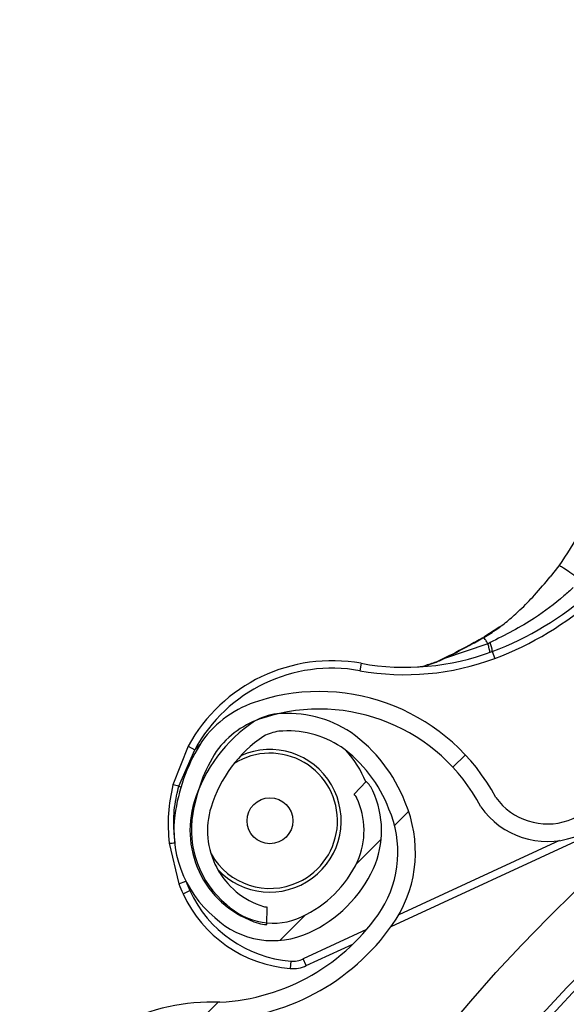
# Model space of a CAD drawing. Header units: inches. Extents: x 170 to 284, y 215 to 248.
# Tile 816 of 1056: x 235.5518 to 235.6271, y 224.9663 to 225.1018. Entities that reach past the tile are written whole.
import ezdxf

# ---------------------------------------------------------------- set-up
doc = ezdxf.new("R2010")
doc.units = ezdxf.units.IN
doc.header["$LTSCALE"] = 0.25
doc.header["$MEASUREMENT"] = 0
doc.layers.add('ANNOTATIONS', color=1, linetype='Continuous')
doc.layers.add('RH FRONT OF HOOD', color=7, linetype='Continuous')
doc.styles.add('ARIAL', font='arial.ttf', dxfattribs={"height": 0.09375})
doc.dimstyles.new('STANDARD$0', dxfattribs={"dimtxt": 0.09375, "dimasz": 0.09375, "dimexe": 0.03125, "dimexo": 0.046875, "dimgap": 0.09, "dimtad": 0, "dimtih": 1, "dimtoh": 1, "dimdec": 4, "dimzin": 0, "dimdsep": 46, "dimtxsty": 'ARIAL', "dimcen": 0.09, "dimadec": 0, "dimazin": 0, "dimtfac": 1, "dimtdec": 4, "dimtofl": 0, "dimtmove": 0, "dimatfit": 1, "dimfxl": 1, "dimtolj": 1, "dimtzin": 0, "dimarcsym": 0})
pattern_1 = [(45, (225.4196035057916, 218.4993357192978), (-0.03026527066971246, 0.03026527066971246), [])]

# ---------------------------------------------------------------- blocks, each defined once
blk = doc.blocks.new('*D82')
at = {"layer": 'ANNOTATIONS', "color": 0, "lineweight": -2, "transparency": 16777216}
for p, q in [((234.6227546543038, 225.3844004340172), (234.6227546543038, 225.4781504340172)), ((235.2524818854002, 225.2906504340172), (234.5915046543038, 225.2906504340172)), ((235.7837724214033, 225.2379811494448), (234.5915046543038, 225.2379811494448)), ((234.6227546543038, 225.1442311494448), (234.6227546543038, 225.0504811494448)), ((234.6227546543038, 225.0504811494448), (234.5290046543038, 225.0504811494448))]:
    blk.add_line(p, q, dxfattribs=at)
at = {"layer": 'ANNOTATIONS', "color": 0, "transparency": 16777216}
for points in [[(234.6071296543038, 225.3844004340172), (234.6383796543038, 225.3844004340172), (234.6227546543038, 225.2906504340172)], [(234.6071296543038, 225.1442311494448), (234.6383796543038, 225.1442311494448), (234.6227546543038, 225.2379811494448)]]:
    blk.add_solid(points, dxfattribs=at)
at = {"layer": 'defpoints', "color": 0, "transparency": 16777216}
for p in [(235.2993568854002, 225.2906504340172), (234.6227546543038, 225.2379811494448), (235.8306474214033, 225.2379811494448)]:
    blk.add_point(p, dxfattribs=at)
at = {"layer": 'ANNOTATIONS', "color": 0, "transparency": 16777216, "insert": (234.27510202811, 225.0504811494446), "char_height": 0.09375, "attachment_point": 5, "style": 'ARIAL'}
blk.add_mtext('\\A1;2 5/8"', dxfattribs=at)

msp = doc.modelspace()

# ---------------------------------------------------------------- hatches: boundary and pattern name
at = {"layer": 'RH FRONT OF HOOD'}
h = msp.add_hatch(dxfattribs=at)
h.set_pattern_fill('ANSI31', color=256, scale=0.34241245, angle=2.8e-322, style=0)
h.set_pattern_definition([(45, (225.4529552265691, 218.4993357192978), (-0.03026527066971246, 0.03026527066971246), [])])
edge = h.paths.add_edge_path(flags=0)
edge.add_arc((235.7395956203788, 224.3915581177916), 0.021400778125, 89.9999999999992, 390.52248781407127, ccw=False)
edge.add_line((235.7395956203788, 224.4129588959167), (235.8123582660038, 224.4129588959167))
edge.add_arc((235.8123582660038, 224.8238538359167), 0.4108949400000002, 270, 450.0000000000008)
edge.add_line((235.8123582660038, 225.2347487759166), (235.3287006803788, 225.2347487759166))
edge.add_arc((235.3287006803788, 225.2390289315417), 0.004280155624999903, 180.0000000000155, 269.9999999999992, ccw=False)
edge.add_line((235.3244205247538, 225.2390289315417), (235.3244205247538, 225.2818304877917))
edge.add_arc((235.3287006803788, 225.2818304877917), 0.004280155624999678, 360, 540, ccw=False)
edge.add_line((235.3329808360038, 225.2818304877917), (235.3329808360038, 225.2390289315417))
edge.add_line((235.3329808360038, 225.2390289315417), (235.3297484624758, 225.2390289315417))
edge.add_line((235.3297484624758, 225.2390289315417), (235.3297484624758, 225.2818304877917))
edge.add_arc((235.3287006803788, 225.2818304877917), 0.001047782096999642, 360, 540.0000000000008)
edge.add_line((235.3276528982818, 225.2818304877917), (235.3276528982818, 225.2390289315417))
edge.add_arc((235.3287006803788, 225.2390289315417), 0.001047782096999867, 180, 270)
edge.add_line((235.3287006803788, 225.2379811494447), (235.8123582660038, 225.2379811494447))
edge.add_arc((235.8123582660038, 224.8238538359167), 0.4141273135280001, 269.9999999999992, 450, ccw=False)
edge.add_line((235.8123582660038, 224.4097265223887), (235.7395956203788, 224.4097265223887))
edge.add_arc((235.7395956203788, 224.3915581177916), 0.018168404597, 450.0000000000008, 750.5224878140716)
edge.add_arc((235.754343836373, 224.4002532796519), 0.001047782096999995, 390.5224878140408, 495.0000000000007)
edge.add_line((235.753602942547, 224.4009941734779), (235.7449077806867, 224.3922990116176))
edge.add_line((235.7449077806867, 224.3922990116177), (235.7426221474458, 224.3945846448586))
edge.add_line((235.7426221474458, 224.3945846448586), (235.751317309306, 224.4032798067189))
edge.add_arc((235.754343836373, 224.4002532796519), 0.004280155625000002, 390.522487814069, 495.0000000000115, ccw=False)
h = msp.add_hatch(dxfattribs=at)
h.set_pattern_fill('ANSI31', color=256, scale=0.34241245, style=0)
h.set_pattern_definition(pattern_1)
edge = h.paths.add_edge_path(flags=0)
edge.add_line((235.7790065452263, 225.2304686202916), (235.4365940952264, 225.2304686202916))
edge.add_line((235.4365940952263, 225.2304686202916), (235.4365940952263, 225.2347487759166))
edge.add_line((235.4365940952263, 225.2347487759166), (235.7790065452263, 225.2347487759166))
edge.add_arc((235.7790065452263, 224.8238538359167), 0.4108949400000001, 269.9999999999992, 450, ccw=False)
edge.add_line((235.7790065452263, 224.4129588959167), (235.7062438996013, 224.4129588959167))
edge.add_line((235.7062438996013, 224.4129588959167), (235.7062438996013, 224.4172390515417))
edge.add_line((235.7062438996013, 224.4172390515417), (235.7790065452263, 224.4172390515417))
edge.add_arc((235.7790065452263, 224.8238538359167), 0.406614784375, 270, 450.0000000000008)
h = msp.add_hatch(dxfattribs=at)
h.set_pattern_fill('ANSI31', color=256, scale=0.34241245, angle=2.8e-322, style=0)
h.set_pattern_definition(pattern_1)
edge = h.paths.add_edge_path(flags=0)
edge.add_line((235.3081894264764, 225.2304686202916), (235.6078328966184, 225.2304686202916))
edge.add_line((235.6078328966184, 225.2304686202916), (235.6078328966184, 225.2219083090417))
edge.add_line((235.6078328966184, 225.2219083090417), (235.3081894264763, 225.2219083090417))
edge.add_arc((235.3081894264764, 225.2133479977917), 0.00856031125, 450.0000000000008, 540.0000000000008)
edge.add_line((235.2996291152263, 225.2133479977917), (235.2996291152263, 225.0592623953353))
edge.add_line((235.2996291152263, 225.0592623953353), (235.2910688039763, 225.0592623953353))
edge.add_line((235.2910688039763, 225.0592623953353), (235.2910688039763, 225.2133479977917))
edge.add_arc((235.3081894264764, 225.2133479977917), 0.0171206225, 450, 540, ccw=False)
h = msp.add_hatch(dxfattribs=at)
h.set_pattern_fill('ANSI31', color=256, scale=0.34241245, angle=2.8e-322, style=0)
h.set_pattern_definition(pattern_1)
edge = h.paths.add_edge_path(flags=0)
edge.add_arc((235.596733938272, 224.9939066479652), 0.001712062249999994, 384.7692737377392, 406.9796940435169)
edge.add_line((235.5979020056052, 224.9951583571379), (235.5995489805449, 224.9969232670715))
edge.add_arc((235.596733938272, 224.9939066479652), 0.004126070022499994, 384.76927373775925, 406.97969404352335, ccw=False)
edge.add_arc((235.5886502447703, 224.9901767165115), 0.01302879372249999, 336.2454411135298, 384.7692737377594, ccw=False)
edge.add_arc((235.5840109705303, 224.9927121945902), 0.01830194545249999, 294.76927373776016, 334.8306467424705, ccw=False)
edge.add_arc((235.5867510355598, 224.9867737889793), 0.01176186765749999, 226.9101314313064, 294.76927373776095, ccw=False)
edge.add_arc((235.5887435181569, 224.9902197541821), 0.01566536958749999, 170.0263417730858, 230.2000735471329, ccw=False)
edge.add_arc((235.5983070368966, 224.9888627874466), 0.02532140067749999, 507.6235219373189, 530.7502070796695, ccw=False)
edge.add_arc((235.5891097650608, 224.9935941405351), 0.01504902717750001, 466.9249921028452, 504.08392337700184, ccw=False)
edge.add_arc((235.5931047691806, 224.9817485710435), 0.02754708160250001, 388.07777688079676, 467.701847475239, ccw=False)
edge.add_arc((235.6245119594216, 224.9998227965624), 0.008748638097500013, 215.7278926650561, 362.7107059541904)
edge.add_arc((235.6894494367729, 225.0079139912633), 0.05672062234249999, 114.33990946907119, 187.7791734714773, ccw=False)
edge.add_arc((235.7568731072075, 224.8646505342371), 0.2150521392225, 458.19530130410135, 474.9753273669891, ccw=False)
edge.add_arc((235.729325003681, 225.0488261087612), 0.02884824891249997, 399.92811720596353, 456.1830305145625, ccw=False)
edge.add_arc((235.7715941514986, 225.0874112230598), 0.0284373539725, 224.8898676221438, 278.4883413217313)
edge.add_arc((235.7731807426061, 225.0740018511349), 0.01494630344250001, 280.0607145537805, 335.3164658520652)
edge.add_arc((235.7700983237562, 225.0763506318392), 0.0187470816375, 332.7271482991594, 366.2088897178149)
edge.add_arc((235.7754146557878, 225.0763524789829), 0.0134739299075, 368.6468311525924, 407.0429194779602)
edge.add_arc((235.7807123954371, 225.0816252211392), 0.006011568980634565, 409.7518063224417, 430.4868473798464)
edge.add_arc((235.7782240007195, 225.0696918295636), 0.01816498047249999, 435.6685338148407, 474.7692737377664)
edge.add_arc((235.7751970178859, 225.0762520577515), 0.01094007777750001, 474.7692737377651, 564.7692737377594)
edge.add_arc((235.7669578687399, 225.0724503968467), 0.001866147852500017, 204.7692737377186, 220.4115201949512)
edge.add_line((235.7655369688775, 225.071240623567), (235.7636989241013, 225.0696756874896))
edge.add_arc((235.7669578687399, 225.0724503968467), 0.004280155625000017, 204.769273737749, 220.4115201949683, ccw=False)
edge.add_arc((235.7751970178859, 225.0762520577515), 0.01335408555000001, 114.76927373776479, 204.7692737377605, ccw=False)
edge.add_arc((235.7782240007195, 225.0696918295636), 0.020578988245, 435.38063204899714, 474.7692737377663, ccw=False)
edge.add_arc((235.7807123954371, 225.0816252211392), 0.008425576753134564, 409.34694092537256, 431.2689846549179, ccw=False)
edge.add_arc((235.7754146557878, 225.0763524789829), 0.01588793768, 368.45957599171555, 407.2398544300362, ccw=False)
edge.add_arc((235.7700983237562, 225.0763506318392), 0.02116108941, 332.8738045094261, 366.34644547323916, ccw=False)
edge.add_arc((235.7731807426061, 225.0740018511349), 0.01736031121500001, 279.9495218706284, 335.13512706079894, ccw=False)
edge.add_arc((235.7715941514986, 225.0874112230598), 0.030851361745, 224.687431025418, 278.5488113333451, ccw=False)
edge.add_arc((235.729325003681, 225.0488261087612), 0.02643424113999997, 399.7109832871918, 456.0928868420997)
edge.add_arc((235.7568731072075, 224.8646505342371), 0.21263813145, 458.2069421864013, 474.9789632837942)
edge.add_arc((235.6894494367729, 225.0079139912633), 0.05430661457, 474.3259003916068, 547.8838086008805)
edge.add_arc((235.6245119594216, 224.9998227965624), 0.01116264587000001, 214.8303126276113, 363.29836093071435, ccw=False)
edge.add_arc((235.5931047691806, 224.9817485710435), 0.02513307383, 387.7406739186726, 467.7399315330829)
edge.add_arc((235.5891097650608, 224.9935941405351), 0.01263501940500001, 466.8523210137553, 503.7519705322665)
edge.add_arc((235.5983070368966, 224.9888627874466), 0.022907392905, 507.8135800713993, 530.7889889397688)
edge.add_arc((235.5887435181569, 224.9902197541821), 0.01325136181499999, 529.9615141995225, 590.5045235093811)
edge.add_arc((235.5867510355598, 224.9867737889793), 0.009347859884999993, 226.49179786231, 294.7692737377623)
edge.add_arc((235.5840109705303, 224.9927121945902), 0.01588793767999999, 294.7692737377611, 334.7214526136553)
edge.add_arc((235.5886502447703, 224.9901767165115), 0.01061478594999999, 336.4037750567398, 384.7692737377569)
h = msp.add_hatch(dxfattribs=at)
h.set_pattern_fill('ANSI32', color=256, scale=0.34241245, angle=2.8e-322, style=0)
h.set_pattern_definition([(45, (225.4196035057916, 218.4993357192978), (-0.09079581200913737, 0.09079581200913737), []), (45, (225.4801340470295, 218.4993357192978), (-0.09079581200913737, 0.09079581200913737), [])])
edge = h.paths.add_edge_path(flags=0)
edge.add_arc((235.7790065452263, 224.8238538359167), 0.2182879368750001, 180, 540, ccw=False)
edge = h.paths.add_edge_path(flags=0)
edge.add_arc((235.7790065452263, 224.8238538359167), 0.2097276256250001, 180, 540, ccw=False)
h = msp.add_hatch(dxfattribs=at)
h.set_pattern_fill('ANSI31', color=256, scale=0.34241245, angle=2.8e-322, style=0)
h.set_pattern_definition(pattern_1)
edge = h.paths.add_edge_path(flags=0)
edge.add_arc((235.5307585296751, 224.8023513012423), 0.001712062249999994, 432.8696093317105, 455.0800296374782)
edge.add_line((235.5306069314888, 224.8040566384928), (235.5303931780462, 224.8064611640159))
edge.add_arc((235.5307585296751, 224.8023513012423), 0.004126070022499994, 432.8696093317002, 455.08002963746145, ccw=False)
edge.add_arc((235.5281362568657, 224.793843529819), 0.01302879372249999, 384.3457767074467, 432.8696093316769, ccw=False)
edge.add_arc((235.5231508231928, 224.7920837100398), 0.01830194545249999, 342.8696093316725, 382.9309823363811, ccw=False)
edge.add_arc((235.5294007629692, 224.7901573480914), 0.01176186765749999, 275.0104670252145, 342.86960933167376, ccw=False)
edge.add_arc((235.5281665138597, 224.7939416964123), 0.01566536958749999, 218.1266773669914, 278.30040914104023, ccw=False)
edge.add_arc((235.5355633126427, 224.800153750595), 0.02532140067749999, 195.7238575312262, 218.8505426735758, ccw=False)
edge.add_arc((235.5258994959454, 224.7964678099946), 0.01504902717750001, 155.0253276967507, 192.1842589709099, ccw=False)
edge.add_arc((235.5373843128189, 224.7915305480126), 0.02754708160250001, 436.1781124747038, 515.802183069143, ccw=False)
edge.add_arc((235.5449059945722, 224.8269778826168), 0.008748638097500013, 263.8282282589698, 410.8110415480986)
edge.add_arc((235.5822506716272, 224.8807153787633), 0.05672062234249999, 162.4402450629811, 235.8795090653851, ccw=False)
edge.add_arc((235.7339113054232, 224.8352244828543), 0.2150521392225, 506.2956368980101, 523.0756629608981, ccw=False)
edge.add_arc((235.5784291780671, 224.9377176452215), 0.02884824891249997, 448.028452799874, 504.2833661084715, ccw=False)
edge.add_arc((235.5779382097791, 224.9949474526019), 0.0284373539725, 272.9902032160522, 326.5886769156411)
edge.add_arc((235.5889785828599, 224.9871732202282), 0.01494630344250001, 328.1610501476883, 383.4168014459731)
edge.add_arc((235.5851718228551, 224.9864475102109), 0.0187470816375, 380.8274838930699, 414.3092253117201)
edge.add_arc((235.5887208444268, 224.9904057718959), 0.0134739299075, 416.7471667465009, 455.1432550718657)
edge.add_arc((235.5883342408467, 224.9978702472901), 0.006011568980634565, 457.8521419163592, 478.5871829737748)
edge.add_arc((235.5955546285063, 224.98804864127), 0.01816498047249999, 483.768869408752, 522.869609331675)
edge.add_arc((235.5886502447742, 224.9901767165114), 0.01094007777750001, 522.8696093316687, 612.8696093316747)
edge.add_arc((235.5859775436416, 224.9815053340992), 0.001866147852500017, 252.8696093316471, 268.5118557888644)
edge.add_line((235.5859290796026, 224.9796398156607), (235.5858663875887, 224.9772266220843))
edge.add_arc((235.5859775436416, 224.9815053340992), 0.004280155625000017, 252.8696093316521, 268.51185578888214, ccw=False)
edge.add_arc((235.5886502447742, 224.9901767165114), 0.01335408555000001, 162.8696093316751, 252.86960933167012, ccw=False)
edge.add_arc((235.5955546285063, 224.98804864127), 0.020578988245, 483.4809676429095, 522.8696093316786, ccw=False)
edge.add_arc((235.5883342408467, 224.9978702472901), 0.008425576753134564, 457.44727651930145, 479.3693202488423, ccw=False)
edge.add_arc((235.5887208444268, 224.9904057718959), 0.01588793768, 416.55991158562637, 455.3401900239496, ccw=False)
edge.add_arc((235.5851718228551, 224.9864475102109), 0.02116108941, 380.97414010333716, 414.44678106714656, ccw=False)
edge.add_arc((235.5889785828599, 224.9871732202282), 0.01736031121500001, 328.0498574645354, 383.2354626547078, ccw=False)
edge.add_arc((235.5779382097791, 224.9949474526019), 0.030851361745, 272.78776661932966, 326.6491469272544, ccw=False)
edge.add_arc((235.5784291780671, 224.9377176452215), 0.02643424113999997, 447.8113188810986, 504.1932224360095)
edge.add_arc((235.7339113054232, 224.8352244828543), 0.21263813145, 506.3072777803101, 523.0792988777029)
edge.add_arc((235.5822506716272, 224.8807153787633), 0.05430661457, 522.426235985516, 595.9841441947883)
edge.add_arc((235.5449059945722, 224.8269778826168), 0.01116264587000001, 262.93064822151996, 411.39869652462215, ccw=False)
edge.add_arc((235.5373843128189, 224.7915305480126), 0.02513307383, 435.8410095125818, 515.8402671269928)
edge.add_arc((235.5258994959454, 224.7964678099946), 0.01263501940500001, 514.9526566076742, 551.8523061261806)
edge.add_arc((235.5355633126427, 224.800153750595), 0.022907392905, 195.9139156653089, 218.8893245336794)
edge.add_arc((235.5281665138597, 224.7939416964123), 0.01325136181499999, 218.0618497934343, 278.6048591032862)
edge.add_arc((235.5294007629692, 224.7901573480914), 0.009347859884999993, 274.5921334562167, 342.8696093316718)
edge.add_arc((235.5231508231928, 224.7920837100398), 0.01588793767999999, 342.8696093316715, 382.8217882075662)
edge.add_arc((235.5281362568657, 224.793843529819), 0.01061478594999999, 384.5041106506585, 432.869609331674)

# ---------------------------------------------------------------- linework, layer by layer
for p, q in [((235.6260886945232, 225.0265980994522), (235.6249056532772, 225.0250926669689)), ((235.6179414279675, 225.0181826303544), (235.6157524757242, 225.0167708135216)), ((235.6156317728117, 225.0166688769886), (235.6157778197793, 225.0167516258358)), ((235.6163201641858, 225.015883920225), (235.6102057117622, 225.0137785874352)), ((235.616922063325, 225.0148161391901), (235.6172824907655, 225.0138542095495)), ((235.5988585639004, 225.01317779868), (235.5986770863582, 225.0121667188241)), ((235.575044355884, 225.0017887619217), (235.5729477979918, 224.9964399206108)), ((235.575044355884, 225.0017887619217), (235.5759453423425, 225.0012953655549)), ((235.5766608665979, 225.0020011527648), (235.5759453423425, 225.0012953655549)), ((235.5737627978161, 224.9962583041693), (235.5759453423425, 225.0012953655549)), ((235.5737627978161, 224.9962583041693), (235.5740560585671, 224.9961472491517)), ((235.5995489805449, 224.9969232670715), (235.5979020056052, 224.9951583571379)), ((235.6030083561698, 224.9769670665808), (235.6452090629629, 224.9964390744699)), ((235.5724084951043, 224.9884076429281), (235.5737711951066, 224.9828265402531)), ((235.6261651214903, 224.9887832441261), (235.6040667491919, 224.9785867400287)), ((235.5737711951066, 224.9828265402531), (235.5747300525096, 224.9831950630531)), ((235.5743459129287, 224.9814657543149), (235.5752786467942, 224.9818961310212)), ((235.5858663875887, 224.9772266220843), (235.5859290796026, 224.9796398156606)), ((235.5996034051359, 224.9765272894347), (235.590885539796, 224.9725047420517)), ((235.5913159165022, 224.9715720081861), (235.5977376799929, 224.9745351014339)), ((235.5891785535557, 224.972200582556), (235.5890968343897, 224.9711766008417)), ((235.5913159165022, 224.9715720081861), (235.590885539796, 224.9725047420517))]:
    msp.add_line(p, q, dxfattribs=at)
at = {"layer": 'RH FRONT OF HOOD', "flags": 128}
msp.add_lwpolyline([(235.6101293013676, 225.0137802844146), (235.610124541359, 225.0138086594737), (235.6101241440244, 225.0138294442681), (235.6101281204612, 225.013842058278), (235.6101363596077, 225.0138461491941), (235.6101486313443, 225.0138416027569), (235.6101645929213, 225.0138285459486), (235.6101837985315, 225.013807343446), (235.6102057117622, 225.0137785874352)], dxfattribs=at)
at = {"layer": 'RH FRONT OF HOOD'}
for centre, radius in [((235.7790065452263, 224.8238538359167), 0.218287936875), ((235.7790065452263, 224.8238538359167), 0.2097276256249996), ((235.7790065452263, 224.8238538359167), 0.20865758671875), ((235.586304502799, 224.9915088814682), 0.003155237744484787)]:
    msp.add_circle(centre, radius, dxfattribs=at)
for centre, radius, start, end in [((235.6017841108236, 225.055217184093), 0.04314396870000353, 290.5405774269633, 311.7177412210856), ((235.6017841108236, 225.055217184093), 0.04417120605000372, 290.5405774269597, 311.7177412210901), ((235.6156338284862, 225.0167106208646), 3.319259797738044e-05, 179.0582057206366, 217.0566817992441), ((235.6154743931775, 225.0165856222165), 0.0001780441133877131, 27.8791093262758, 44.84003761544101), ((235.6134271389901, 225.0146119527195), 0.003500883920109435, 3.343631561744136, 23.81189176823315), ((235.604907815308, 225.0468804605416), 0.03526848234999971, 259.8243974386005, 290.5405774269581), ((235.604907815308, 225.0468804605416), 0.03424124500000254, 259.8243974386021, 290.5405774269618), ((235.5948660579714, 224.9909340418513), 0.02259922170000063, 79.82439743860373, 151.2940953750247), ((235.5948660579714, 224.9909340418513), 0.02157198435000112, 79.82439743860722, 151.2940953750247), ((235.5931047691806, 224.9817485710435), 0.02754708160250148, 28.07777688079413, 107.7018474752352), ((235.5891097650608, 224.9935941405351), 0.01504902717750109, 106.9249921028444, 144.0839233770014), ((235.5891097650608, 224.9935941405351), 0.01263501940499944, 106.8523210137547, 143.7519705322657), ((235.5883342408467, 224.9978702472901), 0.008425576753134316, 97.44727651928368, 119.3693202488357), ((235.5931047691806, 224.9817485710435), 0.02513307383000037, 27.74067391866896, 107.7399315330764), ((235.5887208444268, 224.9904057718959), 0.01588793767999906, 56.55991158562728, 95.34019002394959), ((235.5955546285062, 224.98804864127), 0.02057898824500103, 123.4809676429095, 162.8696093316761), ((235.5955546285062, 224.98804864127), 0.01816498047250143, 123.7688694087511, 162.869609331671), ((235.5883342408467, 224.9978702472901), 0.006011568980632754, 97.85214191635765, 118.5871829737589), ((235.5887208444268, 224.9904057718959), 0.01347392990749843, 56.74716674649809, 95.14325507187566), ((235.5851718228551, 224.9864475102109), 0.02116108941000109, 20.97414010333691, 54.44678106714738), ((235.5983070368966, 224.9888627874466), 0.02532140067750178, 147.6235219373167, 170.7502070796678), ((235.5851718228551, 224.9864475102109), 0.01874708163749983, 20.82748389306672, 54.30922531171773), ((235.5983070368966, 224.9888627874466), 0.02290739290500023, 147.8135800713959, 170.7889889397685), ((235.586304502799, 224.9915088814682), 0.009810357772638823, 222.6247152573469, 114.1420687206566), ((235.586304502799, 224.9915088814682), 0.009303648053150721, 294.7692737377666, 122.030114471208), ((235.586304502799, 224.9915088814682), 0.01425087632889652, 22.12817028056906, 42.63855287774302), ((235.6245119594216, 224.9998227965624), 0.01116264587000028, 214.8303126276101, 3.298360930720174), ((235.6245119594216, 224.9998227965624), 0.008748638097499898, 215.7278926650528, 2.710705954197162), ((235.571460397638, 224.9878457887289), 0.008721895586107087, 74.69368658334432, 80.18099419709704), ((235.596733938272, 224.9939066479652), 0.004126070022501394, 24.76927373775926, 46.97969404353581), ((235.596733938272, 224.9939066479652), 0.001712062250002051, 24.76927373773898, 46.97969404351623), ((235.5886502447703, 224.9901767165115), 0.01302879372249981, 336.2454411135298, 24.76927373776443), ((235.5886502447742, 224.9901767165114), 0.01335408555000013, 162.8696093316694, 252.8696093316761), ((235.5886502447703, 224.9901767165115), 0.01061478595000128, 336.4037750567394, 24.76927373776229), ((235.5889785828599, 224.9871732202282), 0.01736031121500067, 328.0498574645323, 23.23546265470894), ((235.5887435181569, 224.9902197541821), 0.01566536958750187, 170.0263417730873, 230.2000735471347), ((235.5887435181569, 224.9902197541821), 0.01325136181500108, 169.9615141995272, 230.504523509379), ((235.5886502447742, 224.9901767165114), 0.01094007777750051, 162.8696093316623, 252.8696093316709), ((235.5889785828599, 224.9871732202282), 0.01494630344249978, 328.1610501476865, 23.4168014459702), ((235.5720833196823, 224.9971234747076), 0.00872189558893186, 272.1366339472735, 277.6239415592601), ((235.586304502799, 224.9915088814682), 0.009303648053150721, 209.4104924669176, 294.7692737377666), ((235.5840109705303, 224.9927121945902), 0.0158879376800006, 294.7692737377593, 334.7214526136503), ((235.5840109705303, 224.9927121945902), 0.0183019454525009, 294.7692737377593, 334.8306467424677), ((235.5948660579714, 224.9909340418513), 0.02259922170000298, 201.0235327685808, 204.7692737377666), ((235.5948660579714, 224.9909340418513), 0.02157198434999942, 201.0235327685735, 204.769273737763), ((235.590513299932, 224.9889256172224), 0.01780544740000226, 204.7692737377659, 265.4371635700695), ((235.590513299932, 224.9889256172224), 0.01677821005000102, 204.7692737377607, 265.4371635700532), ((235.5867510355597, 224.9867737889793), 0.009347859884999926, 226.4917978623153, 294.7692737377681), ((235.577938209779, 224.9949474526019), 0.02843735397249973, 272.9902032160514, 326.5886769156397), ((235.5859775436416, 224.9815053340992), 0.001866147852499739, 252.8696093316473, 268.5118557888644), ((235.5867510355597, 224.9867737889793), 0.01176186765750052, 226.9101314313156, 294.7692737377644), ((235.577938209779, 224.9949474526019), 0.03085136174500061, 272.7877666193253, 326.6491469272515), ((235.5859775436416, 224.9815053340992), 0.004280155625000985, 252.8696093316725, 268.5118557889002), ((235.5894509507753, 224.9756138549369), 0.003424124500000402, 265.4371635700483, 294.7692737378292), ((235.5894509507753, 224.9756138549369), 0.004451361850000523, 265.4371635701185, 294.769273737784), ((235.5784291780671, 224.9377176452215), 0.02884824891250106, 88.02845279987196, 144.283366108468)]:
    msp.add_arc(centre, radius, start, end, dxfattribs=at)
for points, knots in [([(235.6311944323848, 225.0364816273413), (235.6305527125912, 225.0347532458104), (235.6292522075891, 225.0312505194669), (235.6271523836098, 225.0281624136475), (235.6260886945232, 225.0265980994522)], [0, 0, 0, 0, 0.4934389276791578, 0.9999999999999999, 0.9999999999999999, 0.9999999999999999, 0.9999999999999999]), ([(235.6289567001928, 225.0247383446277), (235.6285846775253, 225.0250046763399), (235.6278189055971, 225.0255528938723), (235.6268894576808, 225.0261777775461), (235.6262440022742, 225.0265741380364), (235.6261394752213, 225.0265902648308), (235.6260886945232, 225.0265980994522)], [0, 0, 0, 0, 0.2429069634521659, 0.4999999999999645, 0.7570930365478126, 1, 1, 1, 1]), ([(235.6157778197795, 225.0167516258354), (235.616374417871, 225.0171164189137), (235.6175538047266, 225.0178375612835), (235.6191999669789, 225.0191201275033), (235.6209503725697, 225.0206818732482), (235.62289058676, 225.0226919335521), (235.6241952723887, 225.0242459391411), (235.6249059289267, 225.0250923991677)], [0, 0, 0, 0, 0.1627420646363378, 0.3217171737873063, 0.4905672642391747, 0.7225142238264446, 1, 1, 1, 1]), ([(235.6280728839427, 225.0236106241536), (235.6280728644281, 225.0236106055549), (235.6276565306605, 225.0232138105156), (235.6259784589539, 225.0216977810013), (235.622298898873, 225.0189129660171), (235.6187117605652, 225.0170857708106), (235.6166300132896, 225.0160253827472)], [0, 0, 0, 0, 5.869764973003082e-06, 0.1252288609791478, 0.4923383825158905, 1, 1, 1, 1]), ([(235.6156073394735, 225.0166906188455), (235.6149775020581, 225.0163343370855), (235.6131676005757, 225.0153105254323), (235.6113284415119, 225.0143842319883), (235.6101293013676, 225.0137802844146)], [0, 0, 0, 0, 0.3479954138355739, 1, 1, 1, 1]), ([(235.6102057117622, 225.0137785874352), (235.611390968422, 225.0143842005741), (235.6132059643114, 225.0153115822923), (235.6150069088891, 225.0163192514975), (235.6156317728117, 225.0166688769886)], [0, 0, 0, 0, 0.653035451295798, 1, 1, 1, 1]), ([(235.6157524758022, 225.0167708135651), (235.6157494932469, 225.016778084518), (235.6157434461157, 225.0167928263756), (235.6157460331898, 225.0167949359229), (235.615756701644, 225.0167827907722), (235.6157708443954, 225.0167619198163), (235.6157778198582, 225.0167516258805)], [0, 0, 0, 0, 0.2466091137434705, 0.5000000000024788, 0.7533908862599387, 0.9999999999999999, 0.9999999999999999, 0.9999999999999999, 0.9999999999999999]), ([(235.6163201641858, 225.015883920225), (235.6162917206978, 225.0159307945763), (235.6161602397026, 225.0161474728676), (235.6159668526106, 225.0164598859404), (235.6158348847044, 225.0166635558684), (235.6157778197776, 225.0167516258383)], [0, 0, 0, 0, 0.1354579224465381, 0.6261588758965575, 0.9999999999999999, 0.9999999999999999, 0.9999999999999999, 0.9999999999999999]), ([(235.6166300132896, 225.0160253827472), (235.6165268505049, 225.0159780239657), (235.6164236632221, 225.0159306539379), (235.6163201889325, 225.0158839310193), (235.6163201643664, 225.0158839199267)], [0, 0, 0, 0, 0.9997625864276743, 1, 1, 1, 1]), ([(235.6066404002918, 225.0126830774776), (235.6068770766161, 225.012713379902), (235.6077491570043, 225.0128250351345), (235.6090189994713, 225.0132651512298), (235.6099546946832, 225.0136699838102), (235.6102057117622, 225.0137785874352)], [0, 0, 0, 0, 0.2141804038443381, 0.7891897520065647, 0.9999999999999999, 0.9999999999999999, 0.9999999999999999, 0.9999999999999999]), ([(235.6101293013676, 225.0137802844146), (235.609876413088, 225.0136577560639), (235.6090970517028, 225.0132801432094), (235.6083080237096, 225.013048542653), (235.6077750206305, 225.0128920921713)], [0, 0, 0, 0, 0.3244814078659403, 1, 1, 1, 1]), ([(235.5729477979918, 224.9964399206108), (235.5726811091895, 224.9951353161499), (235.5721388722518, 224.9924827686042), (235.5723176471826, 224.9897807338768), (235.5724084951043, 224.9884076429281)], [0, 0, 0, 0, 0.4918307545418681, 1, 1, 1, 1]), ([(235.573240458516, 224.9884786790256), (235.5731478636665, 224.9895466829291), (235.5729599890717, 224.9917136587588), (235.5732764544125, 224.9943321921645), (235.5736543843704, 224.9958289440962), (235.5737627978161, 224.9962583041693)], [0, 0, 0, 0, 0.4093476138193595, 0.8305647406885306, 1, 1, 1, 1])]:
    msp.add_open_spline(points, degree=3, knots=knots, dxfattribs=at)
msp.add_open_spline([(235.6165797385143, 225.014689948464), (235.6165894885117, 225.0147103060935), (235.6166089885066, 225.0147510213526), (235.6165650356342, 225.0150047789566), (235.616473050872, 225.0153762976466), (235.6163711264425, 225.0157147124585), (235.6163201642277, 225.0158839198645)], degree=3, dxfattribs=at)

# ---------------------------------------------------------------- dimensions: what is measured, and where the dimension line sits
at = {"layer": 'ANNOTATIONS'}
dim = msp.add_linear_dim(base=(234.6227546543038, 225.2379811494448), p1=(235.2993568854, 225.2906504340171), p2=(235.8306474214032, 225.2379811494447), angle=90, text='2 5/8"', dimstyle='STANDARD$0', dxfattribs=at)
dim.commit()
dim.dimension.update_dxf_attribs({"geometry": '*D82', "text_midpoint": (234.27510202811, 225.0504811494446)})

doc.saveas('drawing.dxf')
